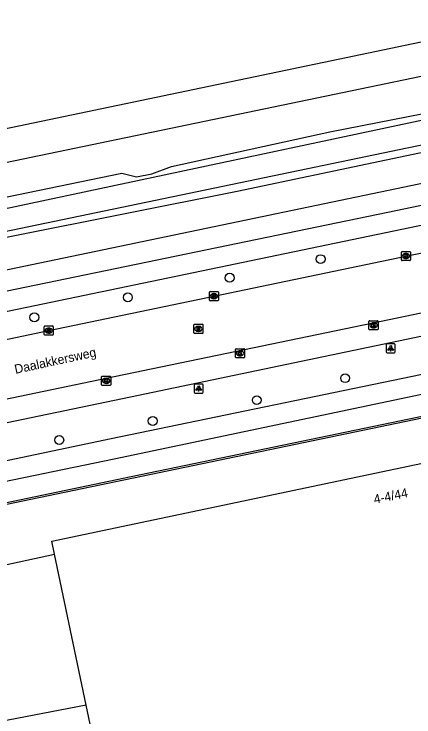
# Model space of a CAD drawing. Extents: x 162990 to 165007, y 383433 to 384336.
# Drawn here: x 164410 to 164453.9, y 384192.2 to 384269.5 of the extents above; entities that cross this region are included whole.
import ezdxf

# ---------------------------------------------------------------- set-up
doc = ezdxf.new("R2010")
doc.units = 0
for name, color, linetype in [('IMGEO_Boom', 7, 'Continuous'), ('IMGEO_Fietspad_open', 7, 'Continuous'), ('IMGEO_Gemengd_bos', 7, 'Continuous'), ('IMGEO_Greppel_droge_sloot', 7, 'Continuous'), ('IMGEO_Hek', 7, 'Continuous'), ('IMGEO_Kolk', 7, 'Continuous'), ('IMGEO_Lichtpunt', 7, 'Continuous'), ('IMGEO_Openbare_ruimte_label', 7, 'Continuous'), ('IMGEO_Pand', 7, 'Continuous'), ('IMGEO_Pand_nummerreeks', 7, 'Continuous'), ('IMGEO_Parkeervlak_open', 7, 'Continuous'), ('IMGEO_Rijbaan_lokaal_open', 7, 'Continuous'), ('IMGEO_Rioolput', 7, 'Continuous'), ('IMGEO_Spoor', 7, 'Continuous'), ('IMGEO_Spoorbaan_halfverhard', 7, 'Continuous'), ('IMGEO_Voetpad_open', 7, 'Continuous')]:
    doc.layers.add(name, color=color, linetype=linetype)

msp = doc.modelspace()

# ---------------------------------------------------------------- linework, layer by layer
at = {"layer": 'IMGEO_Boom'}
for centre in [(164443.683, 384242.531), (164433.697, 384240.486), (164422.503, 384238.329), (164412.224, 384236.132), (164446.382, 384229.445), (164436.674, 384227.032), (164425.239, 384224.747), (164414.96, 384222.652)]:
    msp.add_circle(centre, 0.489, dxfattribs=at)
at = {"layer": 'IMGEO_Fietspad_open'}
for points in [[(164359.448, 384226.443), (164384.225, 384231.598), (164404.835, 384235.881), (164451.735, 384245.634), (164552.977, 384266.743), (164593.336, 384275.079), (164626.984, 384282.106), (164660.017, 384288.989), (164700.854, 384297.472), (164701.49, 384294.495)], [(164764.089, 384296.01), (164757.17, 384293.969), (164750.702, 384292.069), (164743.968, 384290.05), (164733.411, 384286.927), (164719.842, 384283.366), (164702.008, 384279.048), (164686.015, 384275.841), (164664.708, 384271.421), (164632.821, 384264.869), (164621.939, 384262.625), (164615.08, 384261.039), (164596.703, 384257.177), (164547.661, 384247.037), (164518.811, 384240.991), (164456.723, 384228.059), (164420.995, 384220.561), (164381.266, 384212.358), (164363.012, 384208.561), (164362.291, 384208.423)], [(164375.058, 384213.228), (164420.474, 384222.769), (164455.91, 384230.094), (164518.367, 384243.06), (164546.942, 384249.063), (164601.668, 384260.367), (164614.911, 384263.179), (164620.253, 384264.419), (164621.862, 384264.76)], [(164517.54, 384261.516), (164451.067, 384247.659), (164404.577, 384238.044), (164359.498, 384228.605)]]:
    msp.add_lwpolyline(points, dxfattribs=at)
at = {"layer": 'IMGEO_Gemengd_bos'}
msp.add_lwpolyline([(164359.021, 384230.9), (164517.058, 384263.844)], dxfattribs=at)
at = {"layer": 'IMGEO_Greppel_droge_sloot'}
for points in [[(164310.471, 384225.232), (164310.444, 384225.257), (164310.264, 384225.61), (164310.312, 384226.005), (164310.68, 384226.712), (164311.201, 384227.318), (164311.739, 384227.771), (164395.414, 384245.184), (164473.212, 384261.72), (164551.622, 384277.718), (164576.217, 384282.833), (164593.742, 384286.339), (164595.189, 384286.428), (164596.111, 384286.147), (164596.223, 384286.003)], [(164310.471, 384225.232), (164312.147, 384225.517), (164314.07, 384225.844), (164340.758, 384231.27), (164345.391, 384232.251), (164348.319, 384232.834), (164434.525, 384250), (164500, 384263.774), (164516.359, 384267.228)]]:
    msp.add_lwpolyline(points, dxfattribs=at)
at = {"layer": 'IMGEO_Hek'}
for points in [[(164303.131, 384226.044), (164305.697, 384225.187), (164307.372, 384224.639), (164387.865, 384241.173), (164396.794, 384243.033), (164579.165, 384280.984), (164608.458, 384287.127), (164632.936, 384292.237), (164650.022, 384295.726), (164674.431, 384300.787), (164689.153, 384303.87), (164716.01, 384309.444), (164762.017, 384319.118), (164785.621, 384324.006)], [(164623.25, 384260.057), (164613.448, 384258.055), (164604.766, 384256.214), (164581.202, 384251.294), (164559.324, 384246.854), (164546.65, 384244.257), (164518.794, 384238.399), (164469.831, 384228.166), (164382.891, 384210.102)]]:
    msp.add_lwpolyline(points, dxfattribs=at)
at = {"layer": 'IMGEO_Kolk'}
for p, q in [((164452.562, 384242.444), (164452.562, 384243.296)), ((164452.637, 384243.37), (164453.489, 384243.37)), ((164453.05, 384243.15), (164453.075, 384243.15)), ((164453.563, 384243.296), (164453.563, 384242.444)), ((164453.489, 384242.37), (164452.637, 384242.37)), ((164453.073, 384242.59), (164453.048, 384242.59)), ((164431.539, 384238.961), (164432.391, 384238.961)), ((164431.464, 384238.035), (164431.464, 384238.887)), ((164431.975, 384238.181), (164431.95, 384238.181)), ((164431.952, 384238.741), (164431.977, 384238.741)), ((164432.465, 384238.887), (164432.465, 384238.035)), ((164432.391, 384237.961), (164431.539, 384237.961)), ((164413.311, 384234.256), (164413.311, 384235.108)), ((164413.386, 384235.182), (164414.238, 384235.182)), ((164414.312, 384235.108), (164414.312, 384234.256)), ((164449.004, 384234.839), (164449.004, 384235.691)), ((164449.079, 384235.765), (164449.931, 384235.765)), ((164449.492, 384235.545), (164449.517, 384235.545)), ((164450.005, 384235.691), (164450.005, 384234.839)), ((164413.822, 384234.402), (164413.797, 384234.402)), ((164413.799, 384234.962), (164413.824, 384234.962)), ((164449.931, 384234.765), (164449.079, 384234.765)), ((164449.515, 384234.985), (164449.49, 384234.985)), ((164414.238, 384234.182), (164413.386, 384234.182)), ((164434.333, 384231.764), (164434.333, 384232.616)), ((164434.408, 384232.69), (164435.26, 384232.69)), ((164434.821, 384232.47), (164434.846, 384232.47)), ((164435.334, 384232.616), (164435.334, 384231.764)), ((164435.26, 384231.69), (164434.408, 384231.69)), ((164434.844, 384231.91), (164434.819, 384231.91)), ((164419.695, 384229.66), (164420.547, 384229.66)), ((164419.62, 384228.734), (164419.62, 384229.586)), ((164420.131, 384228.88), (164420.106, 384228.88)), ((164420.108, 384229.44), (164420.133, 384229.44)), ((164420.621, 384229.586), (164420.621, 384228.734)), ((164420.547, 384228.66), (164419.695, 384228.66))]:
    msp.add_line(p, q, dxfattribs=at)
for points in [[(164452.562, 384242.444), (164452.562, 384243.296)], [(164452.637, 384243.37), (164453.489, 384243.37)], [(164452.883, 384243.07), (164453.006, 384243.07), (164453.006, 384242.919), (164453.136, 384243.07), (164453.3, 384243.07), (164453.154, 384242.919), (164453.307, 384242.67), (164453.155, 384242.67), (164453.07, 384242.834), (164453.006, 384242.767), (164453.006, 384242.67), (164452.883, 384242.67), (164452.883, 384243.07)], [(164453.563, 384243.296), (164453.563, 384242.444)], [(164453.489, 384242.37), (164452.637, 384242.37)], [(164431.539, 384238.961), (164432.391, 384238.961)], [(164431.464, 384238.035), (164431.464, 384238.887)], [(164431.785, 384238.661), (164431.908, 384238.661), (164431.908, 384238.51), (164432.038, 384238.661), (164432.202, 384238.661), (164432.056, 384238.51), (164432.209, 384238.261), (164432.057, 384238.261), (164431.972, 384238.425), (164431.908, 384238.358), (164431.908, 384238.261), (164431.785, 384238.261), (164431.785, 384238.661)], [(164432.465, 384238.887), (164432.465, 384238.035)], [(164432.391, 384237.961), (164431.539, 384237.961)], [(164413.311, 384234.256), (164413.311, 384235.108)], [(164413.386, 384235.182), (164414.238, 384235.182)], [(164414.312, 384235.108), (164414.312, 384234.256)], [(164449.004, 384234.839), (164449.004, 384235.691)], [(164449.079, 384235.765), (164449.931, 384235.765)], [(164449.325, 384235.465), (164449.448, 384235.465), (164449.448, 384235.314), (164449.578, 384235.465), (164449.742, 384235.465), (164449.596, 384235.314), (164449.749, 384235.065), (164449.597, 384235.065), (164449.512, 384235.229), (164449.448, 384235.162), (164449.448, 384235.065), (164449.325, 384235.065), (164449.325, 384235.465)], [(164450.005, 384235.691), (164450.005, 384234.839)], [(164413.632, 384234.882), (164413.755, 384234.882), (164413.755, 384234.731), (164413.885, 384234.882), (164414.049, 384234.882), (164413.903, 384234.731), (164414.056, 384234.482), (164413.904, 384234.482), (164413.819, 384234.646), (164413.755, 384234.579), (164413.755, 384234.482), (164413.632, 384234.482), (164413.632, 384234.882)], [(164449.931, 384234.765), (164449.079, 384234.765)], [(164414.238, 384234.182), (164413.386, 384234.182)], [(164434.333, 384231.764), (164434.333, 384232.616)], [(164434.408, 384232.69), (164435.26, 384232.69)], [(164434.654, 384232.39), (164434.777, 384232.39), (164434.777, 384232.239), (164434.907, 384232.39), (164435.071, 384232.39), (164434.925, 384232.239), (164435.078, 384231.99), (164434.926, 384231.99), (164434.841, 384232.154), (164434.777, 384232.087), (164434.777, 384231.99), (164434.654, 384231.99), (164434.654, 384232.39)], [(164435.334, 384232.616), (164435.334, 384231.764)], [(164435.26, 384231.69), (164434.408, 384231.69)], [(164419.695, 384229.66), (164420.547, 384229.66)], [(164419.62, 384228.734), (164419.62, 384229.586)], [(164419.941, 384229.36), (164420.064, 384229.36), (164420.064, 384229.209), (164420.194, 384229.36), (164420.358, 384229.36), (164420.212, 384229.209), (164420.365, 384228.96), (164420.213, 384228.96), (164420.128, 384229.124), (164420.064, 384229.057), (164420.064, 384228.96), (164419.941, 384228.96), (164419.941, 384229.36)], [(164420.621, 384229.586), (164420.621, 384228.734)], [(164420.547, 384228.66), (164419.695, 384228.66)]]:
    msp.add_lwpolyline(points, dxfattribs=at)
for centre, start, end in [((164452.639, 384243.294), 91.55205, 178.44795), ((164452.639, 384243.294), 91.55205, 178.44795), ((164453.487, 384243.294), 1.55205, 88.44795), ((164453.487, 384243.294), 1.55205, 88.44795), ((164452.639, 384242.446), 181.55205, 268.44795), ((164452.639, 384242.446), 181.55205, 268.44795), ((164453.487, 384242.446), 271.55205, 358.44795), ((164453.487, 384242.446), 271.55205, 358.44795), ((164431.541, 384238.885), 91.55205, 178.44795), ((164431.541, 384238.885), 91.55205, 178.44795), ((164432.389, 384238.885), 1.55205, 88.44795), ((164432.389, 384238.885), 1.55205, 88.44795), ((164431.541, 384238.037), 181.55205, 268.44795), ((164431.541, 384238.037), 181.55205, 268.44795), ((164432.389, 384238.037), 271.55205, 358.44795), ((164432.389, 384238.037), 271.55205, 358.44795), ((164413.388, 384235.106), 91.55205, 178.44795), ((164413.388, 384235.106), 91.55205, 178.44795), ((164414.236, 384235.106), 1.55205, 88.44795), ((164414.236, 384235.106), 1.55205, 88.44795), ((164449.081, 384235.689), 91.55205, 178.44795), ((164449.081, 384235.689), 91.55205, 178.44795), ((164449.929, 384235.689), 1.55205, 88.44795), ((164449.929, 384235.689), 1.55205, 88.44795), ((164449.081, 384234.841), 181.55205, 268.44795), ((164449.081, 384234.841), 181.55205, 268.44795), ((164449.929, 384234.841), 271.55205, 358.44795), ((164449.929, 384234.841), 271.55205, 358.44795), ((164413.388, 384234.258), 181.55205, 268.44795), ((164413.388, 384234.258), 181.55205, 268.44795), ((164414.236, 384234.258), 271.55205, 358.44795), ((164414.236, 384234.258), 271.55205, 358.44795), ((164434.41, 384232.614), 91.55205, 178.44795), ((164434.41, 384232.614), 91.55205, 178.44795), ((164435.258, 384232.614), 1.55205, 88.44795), ((164435.258, 384232.614), 1.55205, 88.44795), ((164434.41, 384231.766), 181.55205, 268.44795), ((164434.41, 384231.766), 181.55205, 268.44795), ((164435.258, 384231.766), 271.55205, 358.44795), ((164435.258, 384231.766), 271.55205, 358.44795), ((164419.697, 384229.584), 91.55205, 178.44795), ((164419.697, 384229.584), 91.55205, 178.44795), ((164420.545, 384229.584), 1.55205, 88.44795), ((164420.545, 384229.584), 1.55205, 88.44795), ((164419.697, 384228.736), 181.55205, 268.44795), ((164419.697, 384228.736), 181.55205, 268.44795), ((164420.545, 384228.736), 271.55205, 358.44795), ((164420.545, 384228.736), 271.55205, 358.44795)]:
    msp.add_arc(centre, 0.0765, start, end, dxfattribs=at)
for centre, major_axis, ratio, start_param, end_param in [((164453.049, 384242.87), (-0.387, 0.002), 0.722429, 4.712389, 7.853982), ((164453.074, 384242.87), (-0.39, 0.002), 0.717154, 1.570796, 4.712389), ((164431.951, 384238.461), (-0.387, 0.002), 0.722429, 4.712389, 7.853982), ((164431.976, 384238.461), (-0.39, 0.002), 0.717154, 1.570796, 4.712389), ((164449.491, 384235.265), (-0.387, 0.002), 0.722429, 4.712389, 7.853982), ((164449.516, 384235.265), (-0.39, 0.002), 0.717154, 1.570796, 4.712389), ((164413.798, 384234.682), (-0.387, 0.002), 0.722429, 4.712389, 7.853982), ((164413.823, 384234.682), (-0.39, 0.002), 0.717154, 1.570796, 4.712389), ((164434.82, 384232.19), (-0.387, 0.002), 0.722429, 4.712389, 7.853982), ((164434.845, 384232.19), (-0.39, 0.002), 0.717154, 1.570796, 4.712389), ((164420.107, 384229.16), (-0.387, 0.002), 0.722429, 4.712389, 7.853982), ((164420.132, 384229.16), (-0.39, 0.002), 0.717154, 1.570796, 4.712389)]:
    msp.add_ellipse(centre, major_axis=major_axis, ratio=ratio, start_param=start_param, end_param=end_param, dxfattribs=at)
at = {"layer": 'IMGEO_Lichtpunt'}
for p, q in [((164450.891, 384233.133), (164450.891, 384232.326)), ((164450.891, 384233.133), (164450.891, 384232.326)), ((164451.793, 384233.228), (164450.985, 384233.228)), ((164451.793, 384233.228), (164450.985, 384233.228)), ((164451.887, 384232.326), (164451.887, 384233.133)), ((164451.887, 384232.326), (164451.887, 384233.133)), ((164450.985, 384232.232), (164451.793, 384232.232)), ((164450.985, 384232.232), (164451.793, 384232.232)), ((164429.79, 384228.711), (164429.79, 384227.904)), ((164429.79, 384228.711), (164429.79, 384227.904)), ((164430.692, 384228.806), (164429.884, 384228.806)), ((164430.692, 384228.806), (164429.884, 384228.806)), ((164430.786, 384227.904), (164430.786, 384228.711)), ((164430.786, 384227.904), (164430.786, 384228.711)), ((164429.884, 384227.81), (164430.692, 384227.81)), ((164429.884, 384227.81), (164430.692, 384227.81))]:
    msp.add_line(p, q, dxfattribs=at)
for points in [[(164451.265, 384232.797), (164451.304, 384232.769), (164451.116, 384232.507), (164451.078, 384232.534), (164451.265, 384232.797)], [(164451.367, 384232.749), (164451.414, 384232.749), (164451.414, 384232.427), (164451.367, 384232.427), (164451.367, 384232.749)], [(164451.477, 384232.769), (164451.515, 384232.796), (164451.702, 384232.534), (164451.663, 384232.506), (164451.477, 384232.769)], [(164430.164, 384228.375), (164430.203, 384228.347), (164430.015, 384228.085), (164429.977, 384228.112), (164430.164, 384228.375)], [(164430.266, 384228.327), (164430.313, 384228.327), (164430.313, 384228.005), (164430.266, 384228.005), (164430.266, 384228.327)], [(164430.376, 384228.347), (164430.414, 384228.374), (164430.601, 384228.112), (164430.562, 384228.084), (164430.376, 384228.347)]]:
    msp.add_lwpolyline(points, dxfattribs=at)
for centre in [(164451.39, 384232.931), (164430.289, 384228.509)]:
    msp.add_circle(centre, 0.0994, dxfattribs=at)
for centre, start, end in [((164450.985, 384233.133), 90, 180), ((164450.985, 384233.133), 90, 180), ((164451.793, 384233.133), 0, 90), ((164451.793, 384233.133), 0, 90), ((164450.985, 384232.326), 180, 270), ((164450.985, 384232.326), 180, 270), ((164451.793, 384232.326), 270, 0), ((164451.793, 384232.326), 270, 360), ((164429.884, 384228.711), 90, 180), ((164429.884, 384228.711), 90, 180), ((164430.692, 384228.711), 0, 90), ((164430.692, 384228.711), 0, 90), ((164429.884, 384227.904), 180, 270), ((164429.884, 384227.904), 180, 270), ((164430.692, 384227.904), 270, 0), ((164430.692, 384227.904), 270, 360)]:
    msp.add_arc(centre, 0.0946, start, end, dxfattribs=at)
at = {"layer": 'IMGEO_Pand'}
for points in [[(164414.447, 384210.113), (164414.15, 384211.527), (164489, 384227.27)], [(164492.359, 384211.239), (164472.947, 384207.159), (164477.832, 384183.916), (164483.936, 384185.199), (164486.464, 384173.17), (164424.91, 384160.232), (164417.915, 384193.515)], [(164417.915, 384193.515), (164398.845, 384189.857), (164406.086, 384155.41), (164407.172, 384150.393), (164406.399, 384150.232), (164400.081, 384148.92), (164394.73, 384147.808), (164383.164, 384203.343), (164414.447, 384210.113)], [(164417.915, 384193.515), (164414.447, 384210.113)]]:
    msp.add_lwpolyline(points, dxfattribs=at)
at = {"layer": 'IMGEO_Parkeervlak_open'}
msp.add_lwpolyline([(164620.492, 384268.471), (164555.467, 384255.002), (164524.903, 384248.631), (164464.53, 384236.083), (164421.896, 384227.192), (164390.88, 384220.716), (164382.4, 384218.944), (164379.422, 384220.92)], dxfattribs=at)
at = {"layer": 'IMGEO_Rijbaan_lokaal_open'}
for points in [[(164752.838, 384298.623), (164727.875, 384293.439), (164700.168, 384287.62), (164667.954, 384280.937), (164627.992, 384272.609), (164555.352, 384257.53), (164524.346, 384251.088), (164450.33, 384235.678), (164421.166, 384229.639), (164391.945, 384223.533), (164379.422, 384220.92)], [(164362.222, 384223.918), (164366.446, 384224.764), (164371.602, 384225.857), (164392.697, 384230.265), (164413.812, 384234.682), (164431.965, 384238.461), (164453.063, 384242.87), (164473.197, 384247.002), (164494.286, 384251.393), (164515.399, 384255.774), (164536.491, 384260.183), (164557.545, 384264.556), (164576.693, 384268.524), (164598.754, 384273.114), (164618.889, 384277.307), (164639.966, 384281.684), (164659.11, 384285.678), (164679.181, 384289.857), (164701.277, 384294.45), (164701.49, 384294.495)]]:
    msp.add_lwpolyline(points, dxfattribs=at)
at = {"layer": 'IMGEO_Rioolput'}
for p, q in [((164429.76, 384234.442), (164429.76, 384235.294)), ((164429.835, 384235.368), (164430.687, 384235.368)), ((164430.248, 384235.148), (164430.273, 384235.148)), ((164430.761, 384235.294), (164430.761, 384234.442)), ((164430.687, 384234.368), (164429.835, 384234.368)), ((164430.271, 384234.588), (164430.246, 384234.588))]:
    msp.add_line(p, q, dxfattribs=at)
for points in [[(164429.76, 384234.442), (164429.76, 384235.294)], [(164429.835, 384235.368), (164430.687, 384235.368)], [(164430.349, 384235.066), (164430.097, 384235.068), (164430.097, 384234.668)], [(164430.761, 384235.294), (164430.761, 384234.442)], [(164430.687, 384234.368), (164429.835, 384234.368)], [(164430.097, 384234.668), (164430.221, 384234.668), (164430.221, 384234.83), (164430.232, 384234.83)], [(164430.275, 384234.987), (164430.221, 384234.987), (164430.221, 384234.906)], [(164430.221, 384234.906), (164430.273, 384234.906)], [(164430.279, 384234.801), (164430.35, 384234.668), (164430.49, 384234.668), (164430.425, 384234.794)]]:
    msp.add_lwpolyline(points, dxfattribs=at)
for centre, radius, start, end in [((164429.837, 384235.292), 0.0765, 91.55205, 178.44795), ((164429.837, 384235.292), 0.0765, 91.55205, 178.44795), ((164430.348, 384234.956), 0.109, 350.36119, 89.41601), ((164430.685, 384235.292), 0.0765, 1.55205, 88.44795), ((164430.685, 384235.292), 0.0765, 1.55205, 88.44795), ((164429.837, 384234.444), 0.0765, 181.55205, 268.44795), ((164429.837, 384234.444), 0.0765, 181.55205, 268.44795), ((164430.231, 384234.777), 0.0533, 26.02933, 88.69889), ((164430.257, 384235.095), 0.19, 274.7715, 282.96867), ((164430.281, 384234.891), 0.0964, 77.00612, 93.18647), ((164430.295, 384234.948), 0.0378, 276.66336, 79.67722), ((164430.346, 384234.956), 0.112, 277.58423, 350.98172), ((164430.33, 384234.741), 0.108, 29.51342, 73.79051), ((164430.685, 384234.444), 0.0765, 271.55205, 358.44795), ((164430.685, 384234.444), 0.0765, 271.55205, 358.44795)]:
    msp.add_arc(centre, radius, start, end, dxfattribs=at)
for centre, major_axis, ratio, start_param, end_param in [((164430.247, 384234.868), (-0.387, 0.002), 0.722429, 4.712389, 7.853982), ((164430.272, 384234.868), (-0.39, 0.002), 0.717154, 1.570796, 4.712389)]:
    msp.add_ellipse(centre, major_axis=major_axis, ratio=ratio, start_param=start_param, end_param=end_param, dxfattribs=at)
at = {"layer": 'IMGEO_Spoor'}
for points in [[(164788.231, 384335.773), (164684.182, 384314.23), (164649.743, 384306.978), (164549.034, 384286.117), (164446.504, 384264.637), (164353.435, 384245.24), (164284.243, 384230.902), (164214.646, 384216.358), (164173.585, 384207.909), (164102.605, 384193.066), (164031.754, 384178.409), (163810.752, 384132.353), (163673.071, 384103.86), (163574.904, 384083.455)], [(164789.572, 384332.389), (164775.58, 384329.429), (164644.744, 384302.256), (164570.629, 384286.722), (164345.336, 384239.894), (164220.116, 384213.747), (164092.662, 384187.275), (164071.527, 384182.957), (163942.979, 384156.119), (163900.983, 384147.477), (163806.025, 384127.659), (163575.669, 384079.775)]]:
    msp.add_lwpolyline(points, dxfattribs=at)
at = {"layer": 'IMGEO_Spoorbaan_halfverhard'}
msp.add_lwpolyline([(164304.442, 384227.652), (164337.449, 384234.423), (164357.956, 384238.717), (164359.869, 384238.629), (164361.96, 384239.006), (164366.409, 384240.558), (164421.835, 384251.986), (164423.454, 384251.568), (164425.124, 384251.905), (164427.283, 384252.724), (164444.706, 384256.531), (164472.406, 384261.928), (164489.542, 384265.671), (164491.893, 384265.874), (164500.473, 384268.075), (164533.879, 384274.824), (164555.868, 384279.454), (164557.503, 384279.287), (164558.865, 384279.583), (164560.061, 384280.253), (164592.708, 384287.074), (164611.029, 384290.424), (164613.601, 384290.649), (164614.72, 384290.59)], dxfattribs=at)
at = {"layer": 'IMGEO_Voetpad_open'}
msp.add_lwpolyline([(164752.334, 384289.838), (164752.171, 384289.59), (164744.852, 384287.362), (164744.752, 384287.648), (164734.108, 384284.502), (164720.339, 384280.867), (164702.542, 384276.682), (164686.645, 384273.366), (164665.18, 384268.947), (164630.232, 384261.754), (164622.704, 384260.182), (164616.469, 384258.928), (164596.861, 384254.804), (164547.288, 384244.537), (164519.345, 384238.71), (164457.286, 384225.763), (164422.862, 384218.593), (164381.454, 384209.967), (164377.884, 384209.229)], dxfattribs=at)

# ---------------------------------------------------------------- texts
at = {"layer": 'IMGEO_Openbare_ruimte_label'}
msp.add_text('Daalakkersweg', height=1, rotation=12.17475, dxfattribs=at).set_placement((164410.157, 384229.922))
at = {"layer": 'IMGEO_Pand_nummerreeks'}
msp.add_text('4-4/44', height=1, rotation=11.48691, dxfattribs=at).set_placement((164449.628, 384215.638))

doc.saveas('drawing.dxf')
